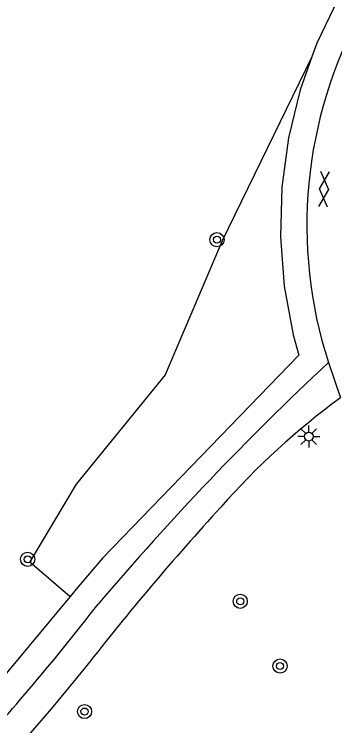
# Model space of a CAD drawing. Extents: x 132999 to 136000, y 398499 to 400501.
# Drawn here: x 133027.52 to 133045.62, y 399947.08 to 399987.29 of the extents above; entities that cross this region are included whole.
import ezdxf

# ---------------------------------------------------------------- set-up
doc = ezdxf.new("R2010")
doc.units = 0
for name, color, linetype in [('gg-knt-verharding', 7, 'Continuous'), ('gt-grn-groengrens', 7, 'Continuous'), ('gt-grn-weggrens', 7, 'Continuous'), ('gt-symb-boom', 7, 'Continuous'), ('gt-symb-gesloten verharding', 7, 'Continuous'), ('gt-symb-lichtmast', 7, 'Continuous')]:
    doc.layers.add(name, color=color, linetype=linetype)

# ---------------------------------------------------------------- blocks, each defined once
blk = doc.blocks.new('gt0-BOOM')
at = {"layer": 'gt-symb-boom'}
for radius in [0.4, 0.2]:
    blk.add_circle((0, 0), radius, dxfattribs=at)
blk = doc.blocks.new('gt0-GESVH1')
at = {"layer": 'gt-symb-gesloten verharding'}
for p, q in [((-0.992, -0.261), (0.008, 0.239)), ((0.008, -0.261), (-0.992, 0.239)), ((0.008, 0.239), (1.008, -0.261)), ((1.008, 0.239), (0.008, -0.261))]:
    blk.add_line(p, q, dxfattribs=at)
blk = doc.blocks.new('gt0-LMAST')
at = {"layer": 'gt-symb-lichtmast'}
for p, q in [((-0.182, 0.173), (-0.447, 0.438)), ((-0.005, 0.246), (-0.005, 0.621)), ((0.172, 0.173), (0.437, 0.438)), ((-0.255, -0.004), (-0.63, -0.004)), ((-0.182, -0.181), (-0.447, -0.446)), ((-0.005, -0.254), (-0.005, -0.629)), ((0.437, -0.446), (0.172, -0.181)), ((0.245, -0.004), (0.62, -0.004))]:
    blk.add_line(p, q, dxfattribs=at)
blk.add_circle((-0.005, -0.004), 0.25, dxfattribs=at)

msp = doc.modelspace()

# ---------------------------------------------------------------- linework, layer by layer
at = {"layer": 'gg-knt-verharding'}
msp.add_lwpolyline([(133031.551, 399950.386), (133029.728, 399948.169), (133027.854, 399945.99), (133026.65, 399944.641)], dxfattribs=at)
for centre, radius, start, end in [((133069.345, 399975.345), 25.296, 151.3579, 197.8333), ((133154.408, 399850.651), 159.965, 133.02297, 139.77956), ((133071.661, 399930.714), 43.349, 126.3854, 138.5195), ((133149.904, 399858.195), 150.022, 137.56289, 142.08324), ((132912.68, 400047.044), 151.551, 317.70454, 322.09841)]:
    msp.add_arc(centre, radius, start, end, dxfattribs=at)
at = {"layer": 'gt-grn-groengrens'}
for points in [[(133030.681, 399954.387), (133024.83, 399947.358), (133024.179, 399946.731), (133002.744, 399951.058), (133014.363, 400000)], [(133046.228, 399988.967), (133045.802, 399988.137), (133044.613, 399985.661), (133044.332, 399984.874)], [(133044.332, 399984.874), (133039.257, 399974.48), (133036.044, 399966.917), (133031.021, 399960.728), (133028.399, 399956.343), (133030.681, 399954.387)], [(133044.332, 399984.874), (133043.67, 399983.019), (133043.008, 399980.294), (133042.635, 399977.514), (133042.555, 399974.71), (133042.768, 399971.913), (133043.271, 399969.163), (133043.589, 399968.022), (133032.528, 399956.558), (133031.118, 399954.913), (133030.681, 399954.387)]]:
    msp.add_lwpolyline(points, dxfattribs=at)
at = {"layer": 'gt-grn-weggrens'}
msp.add_line((133045.265, 399967.598), (133045.946, 399965.612), dxfattribs=at)

# ---------------------------------------------------------------- block references
at = {"layer": 'gt-symb-boom'}
for p in [(133038.97, 399974.546), (133028.28, 399956.482), (133040.285, 399954.108), (133042.535, 399950.452), (133031.492, 399947.877)]:
    msp.add_blockref('gt0-BOOM', p, dxfattribs=at)
at = {"layer": 'gt-symb-gesloten verharding', "rotation": 86.78837422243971}
msp.add_blockref('gt0-GESVH1', (133045.005, 399977.394), dxfattribs=at)
at = {"layer": 'gt-symb-lichtmast'}
msp.add_blockref('gt0-LMAST', (133044.164, 399963.422), dxfattribs=at)

doc.saveas('drawing.dxf')
